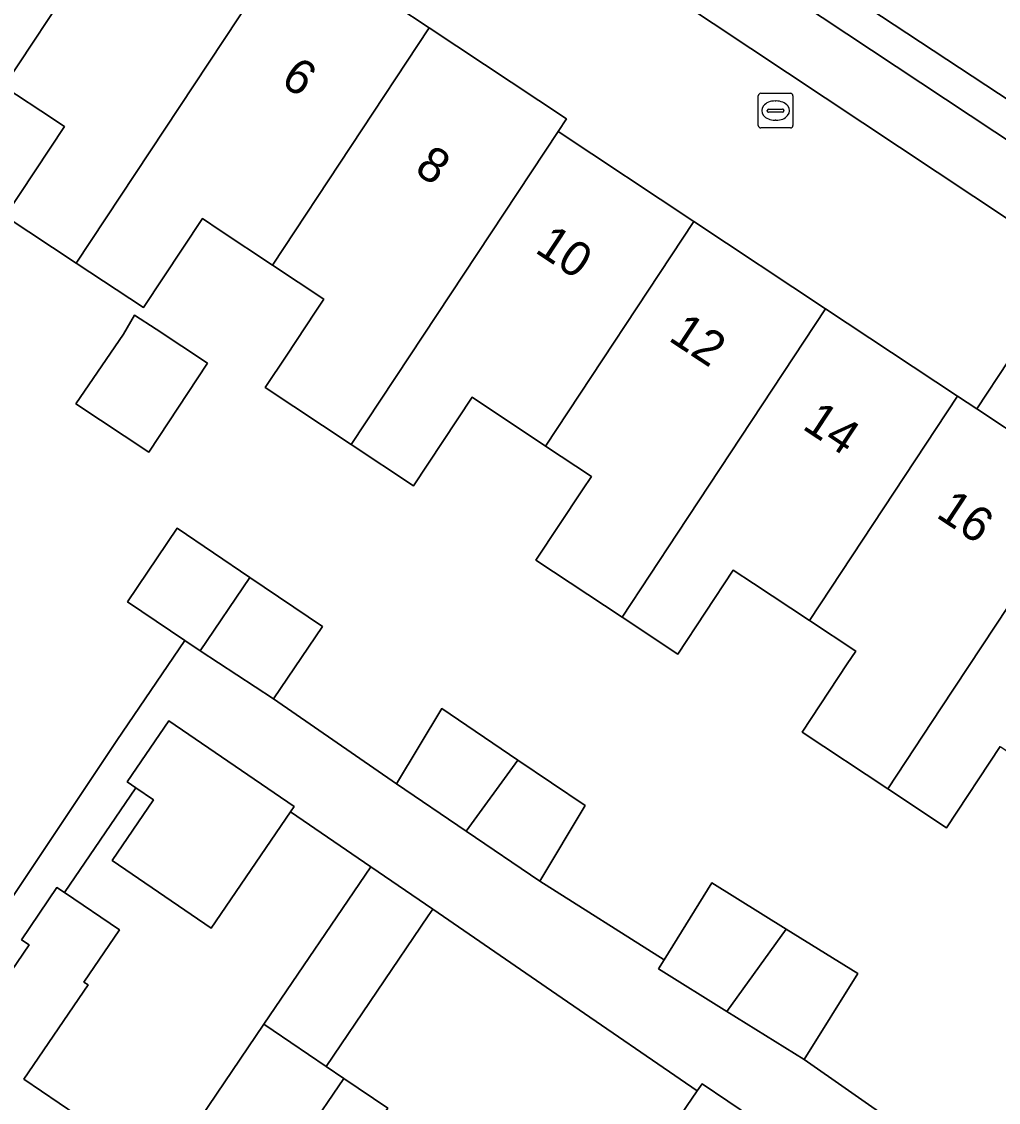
# Model space of a CAD drawing. Extents: x 159279 to 160377, y 384531 to 385888.
# Drawn here: x 159865.64 to 159893.85, y 384836.73 to 384867.95 of the extents above; entities that cross this region are included whole.
import ezdxf

# ---------------------------------------------------------------- set-up
doc = ezdxf.new("R2010")
doc.units = 0
for name, color, linetype in [('IMGEO_Erf', 7, 'Continuous'), ('IMGEO_Kolk', 7, 'Continuous'), ('IMGEO_Pand', 7, 'Continuous'), ('IMGEO_Pand_nummerreeks', 7, 'Continuous'), ('IMGEO_Parkeervlak_open', 7, 'Continuous'), ('IMGEO_Rijbaan_lokaal_open', 7, 'Continuous'), ('IMGEO_Voetpad_open', 7, 'Continuous')]:
    doc.layers.add(name, color=color, linetype=linetype)

msp = doc.modelspace()

# ---------------------------------------------------------------- linework, layer by layer
at = {"layer": 'IMGEO_Erf'}
for points in [[(159917.997, 384852.962), (159913.407, 384855.995), (159908.817, 384859.027), (159904.227, 384862.06), (159899.637, 384865.092), (159895.047, 384868.125), (159890.354, 384871.226), (159890.199, 384870.983), (159888.95, 384869.106), (159953.493, 384826.611), (159954.823, 384828.631), (159950.128, 384831.733), (159945.538, 384834.766), (159940.948, 384837.799), (159936.358, 384840.831), (159931.767, 384843.864), (159927.177, 384846.897), (159922.587, 384849.929)], [(159869.313, 384855.511), (159867.207, 384856.905), (159868.583, 384858.919), (159868.905, 384859.47), (159869.523, 384859.061), (159871.011, 384858.076)], [(159875.721, 384843.531), (159873.41, 384845.12), (159871.11, 384841.764), (159868.258, 384843.719), (159869.454, 384845.463), (159868.941, 384845.815), (159866.883, 384842.788), (159868.468, 384841.712), (159867.441, 384840.2), (159867.559, 384840.12), (159865.707, 384837.396), (159867.743, 384836.012), (159867.93, 384836.287), (159868.571, 384835.851), (159869.901, 384834.947), (159872.64, 384838.987)], [(159885.148, 384837.058), (159881.255, 384839.739), (159877.518, 384842.313), (159877.386, 384842.118), (159874.438, 384837.768), (159874.95, 384837.421), (159876.215, 384836.564), (159875.093, 384834.986), (159875.356, 384834.807), (159873.686, 384832.35), (159875.74, 384830.954), (159877.565, 384829.713), (159879.236, 384832.171), (159881.005, 384830.969)]]:
    msp.add_lwpolyline(points, close=True, dxfattribs=at)
for points in [[(159893.903, 384847.006), (159892.349, 384844.66), (159890.652, 384845.784), (159888.179, 384847.422), (159889.482, 384849.391), (159889.727, 384849.762), (159888.389, 384850.647), (159886.777, 384851.713), (159886.192, 384852.1), (159884.591, 384849.678), (159882.981, 384850.744), (159880.494, 384852.39), (159881.84, 384854.422), (159882.097, 384854.81), (159880.772, 384855.686), (159878.653, 384857.1), (159876.956, 384854.538), (159875.162, 384855.726), (159872.676, 384857.373), (159873.299, 384858.315), (159874.119, 384859.552), (159874.37, 384859.931), (159872.888, 384860.913), (159871.377, 384861.913), (159870.861, 384862.255), (159869.159, 384859.683), (159867.218, 384860.968), (159865.165, 384862.327), (159866.877, 384864.914), (159866.716, 384865.02), (159866.56, 384865.123), (159865.132, 384866.067)], [(159865.372, 384842.651), (159868.395, 384847.18), (159870.352, 384850.069), (159868.698, 384851.189), (159870.136, 384853.311), (159872.232, 384851.891), (159874.328, 384850.47), (159872.912, 384848.382), (159876.466, 384845.925), (159877.774, 384848.106), (159879.972, 384846.617), (159881.911, 384845.302), (159880.603, 384843.121), (159884.192, 384840.845), (159885.576, 384843.07), (159887.724, 384841.734), (159889.788, 384840.45), (159888.241, 384837.963), (159893.651, 384834.187)]]:
    msp.add_lwpolyline(points, dxfattribs=at)
at = {"layer": 'IMGEO_Kolk'}
for p, q in [((159886.988, 384865.874), (159887.84, 384865.874)), ((159886.913, 384864.948), (159886.913, 384865.8)), ((159887.401, 384865.654), (159887.426, 384865.654)), ((159887.914, 384865.8), (159887.914, 384864.948)), ((159887.172, 384865.368), (159887.172, 384865.38)), ((159887.61, 384865.331), (159887.212, 384865.331)), ((159887.215, 384865.417), (159887.613, 384865.417)), ((159887.656, 384865.38), (159887.656, 384865.368)), ((159887.84, 384864.874), (159886.988, 384864.874)), ((159887.424, 384865.094), (159887.399, 384865.094))]:
    msp.add_line(p, q, dxfattribs=at)
for points in [[(159886.988, 384865.874), (159887.84, 384865.874)], [(159886.913, 384864.948), (159886.913, 384865.8)], [(159887.914, 384865.8), (159887.914, 384864.948)], [(159887.84, 384864.874), (159886.988, 384864.874)]]:
    msp.add_lwpolyline(points, dxfattribs=at)
for centre, radius, start, end in [((159886.99, 384865.798), 0.0765, 91.552, 178.448), ((159886.99, 384865.798), 0.0765, 91.552, 178.448), ((159887.838, 384865.798), 0.0765, 1.552, 88.448), ((159887.838, 384865.798), 0.0765, 1.552, 88.448), ((159887.212, 384865.377), 0.0403, 85.8775, 175.7526), ((159887.209, 384865.367), 0.0366, 178.938, 274.7102), ((159887.613, 384865.374), 0.043, 264.8664, 352.4533), ((159887.617, 384865.379), 0.0386, 1.7309, 96.639), ((159886.99, 384864.95), 0.0765, 181.552, 268.448), ((159886.99, 384864.95), 0.0765, 181.552, 268.448), ((159887.838, 384864.95), 0.0765, 271.552, 358.448), ((159887.838, 384864.95), 0.0765, 271.552, 358.448)]:
    msp.add_arc(centre, radius, start, end, dxfattribs=at)
for centre, major_axis, ratio, start_param, end_param in [((159887.4, 384865.374), (-0.387, 0.002), 0.722429, 4.712389, 7.853982), ((159887.425, 384865.374), (-0.39, 0.002), 0.717154, 1.570796, 4.712389)]:
    msp.add_ellipse(centre, major_axis=major_axis, ratio=ratio, start_param=start_param, end_param=end_param, dxfattribs=at)
at = {"layer": 'IMGEO_Pand'}
for points in [[(159869.385, 384872.512), (159866.249, 384874.589), (159865.466, 384875.107), (159859.566, 384866.198), (159857.649, 384863.408), (159861.699, 384860.634), (159861.956, 384861.023), (159863.203, 384862.907), (159863.609, 384863.521), (159862.096, 384864.523), (159863.456, 384866.576), (159863.735, 384866.992), (159865.132, 384866.067)], [(159873.182, 384869.998), (159872.848, 384870.219), (159869.385, 384872.512), (159865.132, 384866.067), (159866.56, 384865.123), (159866.716, 384865.02), (159866.877, 384864.914), (159865.165, 384862.327), (159867.218, 384860.968)], [(159877.41, 384867.765), (159873.443, 384870.392), (159873.182, 384869.998), (159867.218, 384860.968), (159869.159, 384859.683), (159870.861, 384862.255), (159871.377, 384861.913), (159872.888, 384860.913)], [(159881.131, 384864.769), (159881.376, 384865.139), (159877.41, 384867.765), (159872.888, 384860.913), (159874.37, 384859.931), (159874.119, 384859.552), (159873.299, 384858.315), (159872.676, 384857.373), (159875.162, 384855.726), (159876.852, 384858.288)], [(159885.052, 384862.172), (159881.131, 384864.769), (159876.852, 384858.288), (159875.162, 384855.726), (159876.956, 384854.538), (159878.653, 384857.1), (159880.772, 384855.686)], [(159888.86, 384859.651), (159885.052, 384862.172), (159880.772, 384855.686), (159882.097, 384854.81), (159881.84, 384854.422), (159880.494, 384852.39), (159882.981, 384850.744), (159884.58, 384853.167)], [(159892.668, 384857.129), (159888.86, 384859.651), (159884.58, 384853.167), (159882.981, 384850.744), (159884.591, 384849.678), (159886.192, 384852.1), (159886.777, 384851.713), (159888.389, 384850.647)], [(159869.523, 384859.061), (159868.905, 384859.47), (159868.583, 384858.919), (159867.207, 384856.905), (159869.313, 384855.511), (159871.011, 384858.076)], [(159896.476, 384854.608), (159893.221, 384856.763), (159892.668, 384857.129), (159888.389, 384850.647), (159889.727, 384849.762), (159889.482, 384849.391), (159888.179, 384847.422), (159890.652, 384845.784), (159892.198, 384848.127)], [(159900.283, 384852.086), (159899.565, 384852.562), (159896.476, 384854.608), (159892.198, 384848.127), (159890.652, 384845.784), (159892.349, 384844.66), (159893.903, 384847.006), (159896.007, 384845.613), (159896.11, 384845.763)], [(159872.232, 384851.891), (159870.136, 384853.311), (159868.698, 384851.189), (159870.352, 384850.069), (159870.794, 384849.769)], [(159872.232, 384851.891), (159870.794, 384849.769), (159872.912, 384848.382), (159874.328, 384850.47)], [(159879.972, 384846.617), (159877.774, 384848.106), (159876.466, 384845.925), (159878.475, 384844.564)], [(159873.41, 384845.12), (159873.514, 384845.271), (159869.894, 384847.753), (159868.685, 384845.99), (159868.941, 384845.815), (159869.454, 384845.463), (159868.258, 384843.719), (159871.11, 384841.764)], [(159879.972, 384846.617), (159878.475, 384844.564), (159880.603, 384843.121), (159881.911, 384845.302)], [(159877.386, 384842.118), (159877.518, 384842.313), (159875.721, 384843.531), (159872.64, 384838.987), (159872.907, 384838.806), (159874.438, 384837.768)], [(159887.724, 384841.734), (159885.576, 384843.07), (159884.192, 384840.845), (159884.029, 384840.583), (159886.002, 384839.355)], [(159867.93, 384836.287), (159867.743, 384836.012), (159865.707, 384837.396), (159867.559, 384840.12), (159867.441, 384840.2), (159868.468, 384841.712), (159866.883, 384842.788), (159866.662, 384842.938), (159865.636, 384841.427), (159865.856, 384841.277), (159862.244, 384835.963), (159859.433, 384831.827), (159863.81, 384828.852), (159868.571, 384835.851)], [(159886.002, 384839.355), (159888.241, 384837.963), (159889.788, 384840.45), (159887.724, 384841.734)], [(159874.95, 384837.421), (159874.438, 384837.768), (159872.907, 384838.806), (159872.64, 384838.987), (159869.901, 384834.947), (159868.571, 384835.851), (159863.81, 384828.852), (159866.123, 384827.28), (159866.463, 384827.78), (159867.78, 384826.885), (159873.699, 384835.583), (159873.862, 384835.823)], [(159875.524, 384830.636), (159875.74, 384830.954), (159873.686, 384832.35), (159875.356, 384834.807), (159875.093, 384834.986), (159876.215, 384836.564), (159874.95, 384837.421), (159873.862, 384835.823), (159873.699, 384835.583), (159867.78, 384826.885), (159869.096, 384825.99), (159868.763, 384825.5), (159870.996, 384823.982)], [(159886.708, 384836.156), (159886.778, 384836.259), (159885.292, 384837.269), (159885.148, 384837.058), (159881.005, 384830.969), (159882.491, 384829.959)]]:
    msp.add_lwpolyline(points, close=True, dxfattribs=at)
at = {"layer": 'IMGEO_Parkeervlak_open'}
msp.add_lwpolyline([(159869.439, 384880.864), (159868.384, 384879.335), (159897.457, 384860.028), (159897.716, 384859.856), (159898.765, 384861.44)], close=True, dxfattribs=at)
at = {"layer": 'IMGEO_Rijbaan_lokaal_open'}
msp.add_lwpolyline([(159868.384, 384879.335), (159866.367, 384876.413), (159865.466, 384875.107), (159866.249, 384874.589), (159867.172, 384875.982), (159873.771, 384871.612), (159872.848, 384870.219), (159873.182, 384869.998), (159873.443, 384870.392), (159877.41, 384867.765), (159881.376, 384865.139), (159881.131, 384864.769), (159885.052, 384862.172), (159888.86, 384859.651), (159892.668, 384857.129), (159893.221, 384856.763), (159894.138, 384858.149), (159895.58, 384857.194), (159897.457, 384860.028)], close=True, dxfattribs=at)
at = {"layer": 'IMGEO_Voetpad_open'}
for points in [[(159888.95, 384869.106), (159890.199, 384870.983), (159888.962, 384871.806), (159880.22, 384874.815), (159878.806, 384875.764), (159870.001, 384881.679), (159869.439, 384880.864), (159898.765, 384861.44), (159901.691, 384859.502), (159916.111, 384850.031), (159920.816, 384846.869), (159921.765, 384846.256), (159924.875, 384844.2), (159943.718, 384831.713), (159942.677, 384830.134), (159945.658, 384828.169), (159946.698, 384829.747), (159977.441, 384809.465), (159978.078, 384810.424), (159973.48, 384813.451), (159954.748, 384825.784), (159953.493, 384826.611)], [(159895.58, 384857.194), (159894.138, 384858.149), (159893.221, 384856.763), (159896.476, 384854.608), (159899.565, 384852.562), (159900.483, 384853.947), (159899.049, 384854.897)]]:
    msp.add_lwpolyline(points, close=True, dxfattribs=at)
for points in [[(159893.651, 384834.187), (159888.241, 384837.963), (159886.002, 384839.355), (159884.029, 384840.583), (159884.192, 384840.845), (159880.603, 384843.121), (159878.475, 384844.564), (159876.466, 384845.925), (159872.912, 384848.382), (159870.794, 384849.769), (159870.352, 384850.069), (159868.395, 384847.18), (159865.372, 384842.651), (159863.92, 384840.532), (159861.363, 384836.746), (159859.764, 384834.411)], [(159862.244, 384835.963), (159865.856, 384841.277), (159865.636, 384841.427), (159866.662, 384842.938), (159866.883, 384842.788), (159868.941, 384845.815), (159868.685, 384845.99), (159869.894, 384847.753), (159873.514, 384845.271), (159873.41, 384845.12), (159875.721, 384843.531), (159877.518, 384842.313), (159881.255, 384839.739), (159885.148, 384837.058), (159885.292, 384837.269), (159886.778, 384836.259)]]:
    msp.add_lwpolyline(points, dxfattribs=at)

# ---------------------------------------------------------------- texts
at = {"layer": 'IMGEO_Pand_nummerreeks'}
for s, p in [('6', (159873.085, 384866.147)), ('8', (159876.951, 384863.595)), ('10', (159880.43, 384861.3)), ('12', (159884.288, 384858.754)), ('14', (159888.152, 384856.203)), ('16', (159892.015, 384853.653))]:
    msp.add_text(s, height=1, rotation=326.5736, dxfattribs=at).set_placement(p)

doc.saveas('drawing.dxf')
